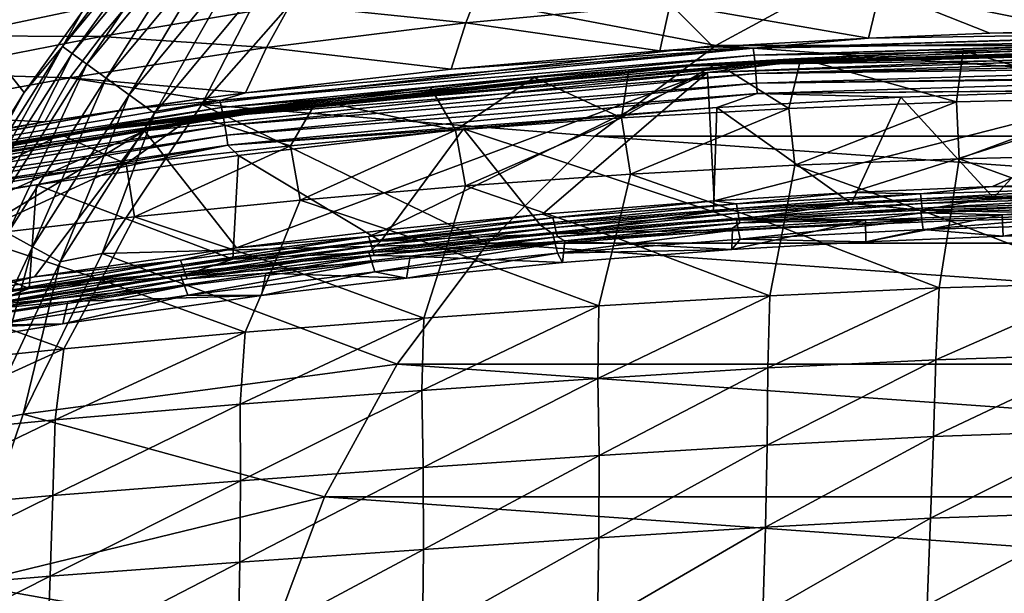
# Model space of a CAD drawing. Header units: metres. Extents: x -92 to 264, y -100 to 50.
# Tile 580 of 721: x 191.62 to 198.12, y 20.77 to 24.56. Entities that reach past the tile are written whole.
import ezdxf

# ---------------------------------------------------------------- set-up
doc = ezdxf.new("R2010")
doc.units = ezdxf.units.M
doc.layers.add('solid_21062050_01', color=7, linetype='CONTINUOUS')

msp = doc.modelspace()

# ---------------------------------------------------------------- linework, layer by layer
at = {"layer": 'solid_21062050_01'}
for points in [[(191.904037, 24.382065, -35.257172), (192.451584, 25.119787, -35.04163), (192.705093, 25.350376, -35.257172)], [(191.904037, 24.382065, -35.257172), (192.705093, 25.350376, -35.257172), (191.967789, 24.335747, -35.460682)], [(192.705093, 25.350376, -35.257172), (192.762527, 25.296432, -35.460682), (191.967789, 24.335747, -35.460682)], [(191.967789, 24.335747, -35.460682), (192.762527, 25.296432, -35.460682), (192.065735, 24.264582, -35.64225)], [(192.762527, 25.296432, -35.460682), (192.850784, 25.213554, -35.64225), (192.065735, 24.264582, -35.64225)], [(190.731415, 25.23402, -1.041631), (191.6521, 24.077887, -35.04163), (191.305161, 23.519966, -35.04163)], [(190.731415, 25.23402, -1.041631), (192.03479, 24.611923, -35.04163), (191.6521, 24.077887, -35.04163)], [(192.065735, 24.264582, -35.64225), (192.850784, 25.213554, -35.64225), (192.193222, 24.171961, -35.793232)], [(192.850784, 25.213554, -35.64225), (192.965652, 25.105686, -35.793232), (192.193222, 24.171961, -35.793232)], [(191.904037, 24.382065, -35.257172), (192.03479, 24.611923, -35.04163), (192.451584, 25.119787, -35.04163)], [(192.193222, 24.171961, -35.793232), (192.965652, 25.105686, -35.793232), (192.344162, 24.062294, -35.906437)], [(192.965652, 25.105686, -35.793232), (193.101669, 24.977966, -35.906437), (192.344162, 24.062294, -35.906437)], [(192.344162, 24.062294, -35.906437), (193.101669, 24.977966, -35.906437), (192.511368, 23.940805, -35.976471)], [(193.101669, 24.977966, -35.906437), (193.252335, 24.836475, -35.976471), (192.511368, 23.940805, -35.976471)], [(192.823532, 23.998587, -36), (193.603409, 24.889013, -36), (196.215454, 24.388706, -36)], [(193.252335, 24.836475, -35.976471), (193.603409, 24.889013, -36), (192.823532, 23.998587, -36)], [(193.603409, 24.889013, -36), (197.091904, 24.867331, -36), (196.215454, 24.388706, -36)], [(192.511368, 23.940805, -35.976471), (193.252335, 24.836475, -35.976471), (192.823532, 23.998587, -36)], [(194.565292, 24.538765, 116.247765), (194.677994, 24.824215, 114.125275), (193.406204, 24.656326, 114.228012)], [(195.912857, 24.664024, 116.171501), (194.677994, 24.824215, 114.125275), (194.565292, 24.538765, 116.247765)], [(203.784546, 24.388706, -97.010002), (196.215454, 24.388706, -97.010002), (197.091904, 24.867331, -97.010002)], [(197.091904, 24.867331, -36), (197.091904, 24.867331, -97.010002), (196.215454, 24.388706, -97.010002)], [(196.215454, 24.388706, -36), (197.091904, 24.867331, -36), (196.215454, 24.388706, -97.010002)], [(203.784546, 24.388706, -97.010002), (197.091904, 24.867331, -97.010002), (202.908096, 24.867331, -97.010002)], [(197.29776, 24.759296, 116.057281), (195.912857, 24.664024, 116.171501), (197.221085, 24.437069, 118.30777)], [(197.29776, 24.759296, 116.057281), (197.221085, 24.437069, 118.30777), (198.022629, 24.469126, 118.292641)], [(198.683395, 24.807699, 116.037979), (197.29776, 24.759296, 116.057281), (198.636749, 24.486462, 118.283455)], [(197.29776, 24.759296, 116.057281), (198.022629, 24.469126, 118.292641), (198.636749, 24.486462, 118.283455)], [(192.36969, 24.703489, 112.315666), (191.451523, 24.685806, 110.474159), (191.187027, 24.453108, 112.490631)], [(192.158646, 24.44875, 114.370911), (192.36969, 24.703489, 112.315666), (191.187027, 24.453108, 112.490631)], [(193.406204, 24.656326, 114.228012), (192.36969, 24.703489, 112.315666), (192.158646, 24.44875, 114.370911)], [(193.250534, 24.376373, 116.341019), (193.406204, 24.656326, 114.228012), (192.158646, 24.44875, 114.370911)], [(194.565292, 24.538765, 116.247765), (193.406204, 24.656326, 114.228012), (193.250534, 24.376373, 116.341019)], [(195.912857, 24.664024, 116.171501), (194.565292, 24.538765, 116.247765), (195.844299, 24.354, 118.353584)], [(195.912857, 24.664024, 116.171501), (195.844299, 24.354, 118.353584), (196.197128, 24.378853, 118.339226)], [(195.912857, 24.664024, 116.171501), (196.197128, 24.378853, 118.339226), (197.221085, 24.437069, 118.30777)], [(191.904037, 24.382065, -35.257172), (191.6521, 24.077887, -35.04163), (192.03479, 24.611923, -35.04163)], [(194.565292, 24.538765, 116.247765), (193.250534, 24.376373, 116.341019), (194.467911, 24.232738, 118.422417)], [(194.565292, 24.538765, 116.247765), (194.467911, 24.232738, 118.422417), (195.844299, 24.354, 118.353584)], [(192.158646, 24.44875, 114.370911), (191.187027, 24.453108, 112.490631), (190.923615, 24.205877, 114.53064)], [(191.953735, 24.175303, 116.471031), (192.158646, 24.44875, 114.370911), (190.923615, 24.205877, 114.53064)], [(193.250534, 24.376373, 116.341019), (192.158646, 24.44875, 114.370911), (191.953735, 24.175303, 116.471031)], [(197.221085, 24.437069, 118.30777), (196.197128, 24.378853, 118.339226), (196.461746, 24.371199, 118.409752)], [(196.461746, 24.371199, 118.409752), (200, 24.477074, 118.34655), (200, 24.480251, 118.339745)], [(197.221085, 24.437069, 118.30777), (196.461746, 24.371199, 118.409752), (200, 24.480251, 118.339745)], [(196.461746, 24.371199, 118.409752), (200, 24.433168, 118.415253), (200, 24.477074, 118.34655)], [(196.46756, 24.324434, 118.484566), (200, 24.433168, 118.415253), (196.461746, 24.371199, 118.409752)], [(196.46756, 24.324434, 118.484566), (200, 24.425278, 118.424408), (200, 24.433168, 118.415253)], [(196.46756, 24.324434, 118.484566), (200, 24.37557, 118.46814), (200, 24.425278, 118.424408)], [(198.022629, 24.469126, 118.292641), (197.221085, 24.437069, 118.30777), (200, 24.480251, 118.339745)], [(198.636749, 24.486462, 118.283455), (198.022629, 24.469126, 118.292641), (200, 24.480251, 118.339745)], [(191.230652, 23.320988, -35.257172), (191.6521, 24.077887, -35.04163), (191.904037, 24.382065, -35.257172)], [(191.230652, 23.320988, -35.257172), (191.904037, 24.382065, -35.257172), (191.299713, 23.283026, -35.460682)], [(191.904037, 24.382065, -35.257172), (191.967789, 24.335747, -35.460682), (191.299713, 23.283026, -35.460682)], [(193.250534, 24.376373, 116.341019), (191.953735, 24.175303, 116.471031), (193.112686, 24.075079, 118.510689)], [(192.823532, 23.998587, -36), (196.215454, 24.388706, -36), (195.416229, 23.790457, -36)], [(193.112686, 24.075079, 118.510689), (192.942062, 24.026121, 118.610291), (196.461746, 24.371199, 118.409752)], [(196.46756, 24.324434, 118.484566), (196.461746, 24.371199, 118.409752), (192.942062, 24.026121, 118.610291)], [(193.250534, 24.376373, 116.341019), (193.112686, 24.075079, 118.510689), (194.467911, 24.232738, 118.422417)], [(194.467911, 24.232738, 118.422417), (193.112686, 24.075079, 118.510689), (196.461746, 24.371199, 118.409752)], [(195.844299, 24.354, 118.353584), (194.467911, 24.232738, 118.422417), (196.461746, 24.371199, 118.409752)], [(204.583771, 23.790457, -97.010002), (195.416229, 23.790457, -97.010002), (196.215454, 24.388706, -97.010002)], [(196.215454, 24.388706, -36), (196.215454, 24.388706, -97.010002), (195.416229, 23.790457, -97.010002)], [(195.416229, 23.790457, -36), (196.215454, 24.388706, -36), (195.416229, 23.790457, -97.010002)], [(196.197128, 24.378853, 118.339226), (195.844299, 24.354, 118.353584), (196.461746, 24.371199, 118.409752)], [(196.041351, 24.251753, 118.989807), (200, 24.395731, 118.961174), (200, 24.394146, 118.941711)], [(196.043335, 24.260754, 119.048607), (200, 24.395731, 118.961174), (196.041351, 24.251753, 118.989807)], [(196.041351, 24.251753, 118.989807), (200, 24.394146, 118.941711), (200, 24.387014, 118.902557)], [(196.041351, 24.251753, 118.989807), (200, 24.387014, 118.902557), (196.660721, 24.270973, 118.908867)], [(196.043335, 24.260754, 119.048607), (200, 24.392857, 119.019669), (200, 24.395731, 118.961174)], [(196.043335, 24.260754, 119.048607), (198.923676, 24.382917, 119.026146), (200, 24.392857, 119.019669)], [(196.043335, 24.260754, 119.048607), (197.845535, 24.353193, 119.045624), (198.923676, 24.382917, 119.026146)], [(200, 24.366947, 118.846794), (200, 24.336798, 118.796722), (196.159103, 24.210127, 118.880188)], [(196.660721, 24.270973, 118.908867), (200, 24.366947, 118.846794), (196.159103, 24.210127, 118.880188)], [(204.583771, 23.790457, -97.010002), (196.215454, 24.388706, -97.010002), (203.784546, 24.388706, -97.010002)], [(196.46756, 24.324434, 118.484566), (196.473236, 24.266449, 118.537605), (200, 24.37557, 118.46814)], [(196.473236, 24.266449, 118.537605), (200, 24.360813, 118.477524), (200, 24.37557, 118.46814)], [(196.473236, 24.266449, 118.537605), (200, 24.314453, 118.499405), (200, 24.360813, 118.477524)], [(196.660721, 24.270973, 118.908867), (200, 24.387014, 118.902557), (200, 24.374779, 118.864731)], [(196.660721, 24.270973, 118.908867), (200, 24.374779, 118.864731), (200, 24.366947, 118.846794)], [(198.923676, 24.382917, 119.026146), (197.845535, 24.353193, 119.045624), (198.905365, 24.042479, 121.279488)], [(191.299713, 23.283026, -35.460682), (191.967789, 24.335747, -35.460682), (191.405807, 23.224699, -35.64225)], [(191.967789, 24.335747, -35.460682), (192.065735, 24.264582, -35.64225), (191.405807, 23.224699, -35.64225)], [(196.46756, 24.324434, 118.484566), (192.942062, 24.026121, 118.610291), (192.953812, 23.979626, 118.68457)], [(196.46756, 24.324434, 118.484566), (192.953812, 23.979626, 118.68457), (196.473236, 24.266449, 118.537605)], [(196.043335, 24.260754, 119.048607), (196.774231, 24.303684, 119.077866), (197.845535, 24.353193, 119.045624)], [(196.043335, 24.260754, 119.048607), (196.222763, 24.270134, 119.099258), (196.774231, 24.303684, 119.077866)], [(196.159103, 24.210127, 118.880188), (200, 24.336798, 118.796722), (196.204102, 23.363836, 118.572495)], [(200, 24.336798, 118.796722), (197.107269, 23.41757, 118.538963), (196.204102, 23.363836, 118.572495)], [(196.774231, 24.303684, 119.077866), (196.222763, 24.270134, 119.099258), (196.695877, 23.973232, 121.252739)], [(196.473236, 24.266449, 118.537605), (196.478378, 24.203535, 118.569221), (200, 24.314453, 118.499405)], [(196.478378, 24.203535, 118.569221), (200, 24.279024, 118.510033), (200, 24.314453, 118.499405)], [(196.774231, 24.303684, 119.077866), (196.695877, 23.973232, 121.252739), (197.801971, 24.016891, 121.268204)], [(197.845535, 24.353193, 119.045624), (196.774231, 24.303684, 119.077866), (197.801971, 24.016891, 121.268204)], [(200, 24.336798, 118.796722), (198.040146, 23.456518, 118.513382), (197.107269, 23.41757, 118.538963)], [(197.845535, 24.353193, 119.045624), (197.801971, 24.016891, 121.268204), (198.905365, 24.042479, 121.279488)], [(200, 24.336798, 118.796722), (199.003952, 23.48052, 118.497116), (198.040146, 23.456518, 118.513382)], [(191.405807, 23.224699, -35.64225), (192.065735, 24.264582, -35.64225), (191.543884, 23.148787, -35.793232)], [(192.065735, 24.264582, -35.64225), (192.193222, 24.171961, -35.793232), (191.543884, 23.148787, -35.793232)], [(196.043335, 24.260754, 119.048607), (196.041351, 24.251753, 118.989807), (192.109497, 23.824976, 119.240204)], [(192.113052, 23.835161, 119.298737), (196.043335, 24.260754, 119.048607), (192.109497, 23.824976, 119.240204)], [(192.109497, 23.824976, 119.240204), (196.041351, 24.251753, 118.989807), (193.337296, 23.970257, 119.089142)], [(192.113052, 23.835161, 119.298737), (195.641266, 24.228514, 119.125221), (196.043335, 24.260754, 119.048607)], [(192.953812, 23.979626, 118.68457), (192.965439, 23.922003, 118.73703), (196.473236, 24.266449, 118.537605)], [(196.473236, 24.266449, 118.537605), (192.965439, 23.922003, 118.73703), (196.478378, 24.203535, 118.569221)], [(193.337296, 23.970257, 119.089142), (196.660721, 24.270973, 118.908867), (196.159103, 24.210127, 118.880188)], [(196.041351, 24.251753, 118.989807), (196.660721, 24.270973, 118.908867), (193.337296, 23.970257, 119.089142)], [(196.222763, 24.270134, 119.099258), (195.593079, 23.910673, 121.23584), (196.695877, 23.973232, 121.252739)], [(196.222763, 24.270134, 119.099258), (195.641266, 24.228514, 119.125221), (195.593079, 23.910673, 121.23584)], [(196.043335, 24.260754, 119.048607), (195.641266, 24.228514, 119.125221), (196.222763, 24.270134, 119.099258)], [(196.478378, 24.203535, 118.569221), (200, 24.247126, 118.516052), (200, 24.279024, 118.510033)], [(196.478378, 24.203535, 118.569221), (196.482956, 24.139687, 118.584694), (200, 24.247126, 118.516052)], [(196.482956, 24.139687, 118.584694), (200, 24.190165, 118.518188), (200, 24.247126, 118.516052)], [(191.953735, 24.175303, 116.471031), (190.923615, 24.205877, 114.53064), (190.66478, 23.9398, 116.614044)], [(191.953735, 24.175303, 116.471031), (190.66478, 23.9398, 116.614044), (191.788788, 23.885113, 118.61512)], [(191.543884, 23.148787, -35.793232), (192.193222, 24.171961, -35.793232), (191.707382, 23.058903, -35.906437)], [(192.193222, 24.171961, -35.793232), (192.344162, 24.062294, -35.906437), (191.707382, 23.058903, -35.906437)], [(191.953735, 24.175303, 116.471031), (191.788788, 23.885113, 118.61512), (192.816406, 24.035553, 118.532944)], [(191.953735, 24.175303, 116.471031), (192.816406, 24.035553, 118.532944), (193.112686, 24.075079, 118.510689)], [(192.113052, 23.835161, 119.298737), (195.015747, 24.176315, 119.157135), (195.641266, 24.228514, 119.125221)], [(192.113052, 23.835161, 119.298737), (194.332932, 24.11051, 119.196404), (195.015747, 24.176315, 119.157135)], [(192.444534, 23.825684, 119.113594), (196.159103, 24.210127, 118.880188), (193.052979, 23.053282, 118.757835)], [(193.337296, 23.970257, 119.089142), (196.159103, 24.210127, 118.880188), (192.444534, 23.825684, 119.113594)], [(192.965439, 23.922003, 118.73703), (192.97612, 23.859499, 118.768074), (196.478378, 24.203535, 118.569221)], [(196.478378, 24.203535, 118.569221), (192.97612, 23.859499, 118.768074), (196.482956, 24.139687, 118.584694)], [(196.159103, 24.210127, 118.880188), (194.025589, 23.170074, 118.689407), (193.052979, 23.053282, 118.757835)], [(196.159103, 24.210127, 118.880188), (195.07103, 23.275501, 118.627327), (194.025589, 23.170074, 118.689407)], [(195.015747, 24.176315, 119.157135), (194.332932, 24.11051, 119.196404), (194.497772, 23.828609, 121.219406)], [(195.015747, 24.176315, 119.157135), (194.497772, 23.828609, 121.219406), (195.593079, 23.910673, 121.23584)], [(195.641266, 24.228514, 119.125221), (195.015747, 24.176315, 119.157135), (195.593079, 23.910673, 121.23584)], [(196.159103, 24.210127, 118.880188), (196.204102, 23.363836, 118.572495), (195.07103, 23.275501, 118.627327)], [(196.482956, 24.139687, 118.584694), (200, 24.180218, 118.517456), (200, 24.190165, 118.518188)], [(196.482956, 24.139687, 118.584694), (196.487183, 24.07272, 118.586128), (200, 24.180218, 118.517456)], [(196.487183, 24.07272, 118.586128), (200, 24.105698, 118.500977), (200, 24.180218, 118.517456)], [(192.113052, 23.835161, 119.298737), (193.585434, 24.027891, 119.244766), (194.332932, 24.11051, 119.196404)], [(192.97612, 23.859499, 118.768074), (192.985733, 23.79608, 118.782997), (196.482956, 24.139687, 118.584694)], [(196.482956, 24.139687, 118.584694), (192.985733, 23.79608, 118.782997), (196.487183, 24.07272, 118.586128)], [(194.332932, 24.11051, 119.196404), (193.585434, 24.027891, 119.244766), (194.497772, 23.828609, 121.219406)], [(196.487183, 24.07272, 118.586128), (198.692383, 24.090752, 118.510475), (200, 24.105698, 118.500977)], [(191.230652, 23.320988, -35.257172), (191.305161, 23.519966, -35.04163), (191.6521, 24.077887, -35.04163)], [(191.707382, 23.058903, -35.906437), (192.344162, 24.062294, -35.906437), (191.888504, 22.95933, -35.976471)], [(191.788788, 23.885113, 118.61512), (192.333221, 23.967384, 118.570564), (192.816406, 24.035553, 118.532944)], [(192.344162, 24.062294, -35.906437), (192.511368, 23.940805, -35.976471), (191.888504, 22.95933, -35.976471)], [(192.816406, 24.035553, 118.532944), (192.333221, 23.967384, 118.570564), (192.942062, 24.026121, 118.610291)], [(193.112686, 24.075079, 118.510689), (192.816406, 24.035553, 118.532944), (192.942062, 24.026121, 118.610291)], [(192.985733, 23.79608, 118.782997), (192.994705, 23.729572, 118.783875), (196.487183, 24.07272, 118.586128)], [(196.487183, 24.07272, 118.586128), (192.994705, 23.729572, 118.783875), (196.220383, 23.979895, 118.580238)], [(196.487183, 24.07272, 118.586128), (196.220383, 23.979895, 118.580238), (197.434616, 24.048193, 118.537613)], [(197.434616, 24.048193, 118.537613), (196.220383, 23.979895, 118.580238), (197.110214, 23.344177, 118.299583)], [(196.487183, 24.07272, 118.586128), (197.434616, 24.048193, 118.537613), (198.692383, 24.090752, 118.510475)], [(197.434616, 24.048193, 118.537613), (197.110214, 23.344177, 118.299583), (198.0466, 23.383234, 118.274101)], [(198.692383, 24.090752, 118.510475), (197.434616, 24.048193, 118.537613), (198.0466, 23.383234, 118.274101)], [(198.905365, 24.042479, 121.279488), (197.801971, 24.016891, 121.268204), (197.820877, 23.640875, 123.661919)], [(198.905365, 24.042479, 121.279488), (197.820877, 23.640875, 123.661919), (198.907852, 23.666851, 123.665298)], [(198.692383, 24.090752, 118.510475), (198.0466, 23.383234, 118.274101), (199.009216, 23.407551, 118.258156)], [(192.333221, 23.967384, 118.570564), (189.465027, 23.440729, 118.935783), (192.942062, 24.026121, 118.610291)], [(192.953812, 23.979626, 118.68457), (192.942062, 24.026121, 118.610291), (189.465027, 23.440729, 118.935783)], [(192.953812, 23.979626, 118.68457), (189.465027, 23.440729, 118.935783), (189.482544, 23.394667, 119.009201)], [(192.953812, 23.979626, 118.68457), (189.482544, 23.394667, 119.009201), (192.965439, 23.922003, 118.73703)], [(190.048141, 23.459547, 119.381523), (193.337296, 23.970257, 119.089142), (192.444534, 23.825684, 119.113594)], [(192.109497, 23.824976, 119.240204), (193.337296, 23.970257, 119.089142), (190.048141, 23.459547, 119.381523)], [(192.113052, 23.835161, 119.298737), (192.772308, 23.925516, 119.304001), (193.585434, 24.027891, 119.244766)], [(192.166809, 23.014103, -36), (192.823532, 23.998587, -36), (194.709549, 23.083771, -36)], [(192.511368, 23.940805, -35.976471), (192.823532, 23.998587, -36), (192.166809, 23.014103, -36)], [(193.585434, 24.027891, 119.244766), (192.772308, 23.925516, 119.304001), (193.409027, 23.72707, 121.203102)], [(192.823532, 23.998587, -36), (195.416229, 23.790457, -36), (194.709549, 23.083771, -36)], [(192.994705, 23.729572, 118.783875), (194.55069, 23.838108, 118.663834), (196.220383, 23.979895, 118.580238)], [(193.585434, 24.027891, 119.244766), (193.409027, 23.72707, 121.203102), (194.497772, 23.828609, 121.219406)], [(196.220383, 23.979895, 118.580238), (194.55069, 23.838108, 118.663834), (196.198517, 23.290949, 118.333649)], [(196.695877, 23.973232, 121.252739), (195.593079, 23.910673, 121.23584), (195.650986, 23.537964, 123.642387)], [(196.695877, 23.973232, 121.252739), (195.650986, 23.537964, 123.642387), (196.736206, 23.597841, 123.654701)], [(196.220383, 23.979895, 118.580238), (196.198517, 23.290949, 118.333649), (197.110214, 23.344177, 118.299583)], [(197.801971, 24.016891, 121.268204), (196.695877, 23.973232, 121.252739), (196.736206, 23.597841, 123.654701)], [(197.801971, 24.016891, 121.268204), (196.736206, 23.597841, 123.654701), (197.820877, 23.640875, 123.661919)], [(192.333221, 23.967384, 118.570564), (188.622681, 23.292566, 118.94619), (189.465027, 23.440729, 118.935783)], [(191.788788, 23.885113, 118.61512), (188.622681, 23.292566, 118.94619), (192.333221, 23.967384, 118.570564)], [(189.482544, 23.394667, 119.009201), (189.499817, 23.337614, 119.060715), (192.965439, 23.922003, 118.73703)], [(192.965439, 23.922003, 118.73703), (189.499817, 23.337614, 119.060715), (192.97612, 23.859499, 118.768074)], [(190.66478, 23.9398, 116.614044), (190.449081, 23.658121, 118.738396), (191.788788, 23.885113, 118.61512)], [(191.888504, 22.95933, -35.976471), (192.511368, 23.940805, -35.976471), (192.166809, 23.014103, -36)], [(192.772308, 23.925516, 119.304001), (191.892075, 23.800222, 119.376122), (192.325134, 23.606184, 121.186211)], [(192.113052, 23.835161, 119.298737), (191.892075, 23.800222, 119.376122), (192.772308, 23.925516, 119.304001)], [(192.772308, 23.925516, 119.304001), (192.325134, 23.606184, 121.186211), (193.409027, 23.72707, 121.203102)], [(195.593079, 23.910673, 121.23584), (194.497772, 23.828609, 121.219406), (194.562988, 23.461378, 123.623962)], [(195.593079, 23.910673, 121.23584), (194.562988, 23.461378, 123.623962), (195.650986, 23.537964, 123.642387)], [(190.449081, 23.658121, 118.738396), (188.622681, 23.292566, 118.94619), (191.788788, 23.885113, 118.61512)], [(189.499817, 23.337614, 119.060715), (189.515656, 23.275755, 119.090828), (192.97612, 23.859499, 118.768074)], [(192.97612, 23.859499, 118.768074), (189.515656, 23.275755, 119.090828), (192.985733, 23.79608, 118.782997)], [(192.113052, 23.835161, 119.298737), (192.109497, 23.824976, 119.240204), (188.233475, 23.114769, 119.64978)], [(188.238388, 23.127161, 119.707779), (192.113052, 23.835161, 119.298737), (188.233475, 23.114769, 119.64978)], [(188.233475, 23.114769, 119.64978), (192.109497, 23.824976, 119.240204), (190.048141, 23.459547, 119.381523)], [(188.238388, 23.127161, 119.707779), (191.892075, 23.800222, 119.376122), (192.113052, 23.835161, 119.298737)], [(188.238388, 23.127161, 119.707779), (190.940445, 23.648304, 119.463425), (191.892075, 23.800222, 119.376122)], [(188.622726, 23.154833, 119.51265), (192.444534, 23.825684, 119.113594), (189.316849, 22.429558, 119.115433)], [(190.048141, 23.459547, 119.381523), (192.444534, 23.825684, 119.113594), (188.622726, 23.154833, 119.51265)], [(192.444534, 23.825684, 119.113594), (190.502396, 22.656002, 118.984894), (189.316849, 22.429558, 119.115433)], [(189.515656, 23.275755, 119.090828), (189.529877, 23.213003, 119.104866), (192.985733, 23.79608, 118.782997)], [(192.985733, 23.79608, 118.782997), (189.529877, 23.213003, 119.104866), (192.994705, 23.729572, 118.783875)], [(192.444534, 23.825684, 119.113594), (191.719666, 22.861158, 118.867546), (190.502396, 22.656002, 118.984894)], [(191.892075, 23.800222, 119.376122), (190.940445, 23.648304, 119.463425), (191.244308, 23.46608, 121.168007)], [(191.892075, 23.800222, 119.376122), (191.244308, 23.46608, 121.168007), (192.325134, 23.606184, 121.186211)], [(192.444534, 23.825684, 119.113594), (193.052979, 23.053282, 118.757835), (191.719666, 22.861158, 118.867546)], [(192.994705, 23.729572, 118.783875), (193.065399, 23.663275, 118.761963), (194.55069, 23.838108, 118.663834)], [(194.55069, 23.838108, 118.663834), (193.065399, 23.663275, 118.761963), (194.003448, 23.095898, 118.451416)], [(194.497772, 23.828609, 121.219406), (193.409027, 23.72707, 121.203102), (193.472351, 23.367928, 123.599487)], [(194.497772, 23.828609, 121.219406), (193.472351, 23.367928, 123.599487), (194.562988, 23.461378, 123.623962)], [(194.55069, 23.838108, 118.663834), (194.003448, 23.095898, 118.451416), (195.057999, 23.201717, 118.388618)], [(194.55069, 23.838108, 118.663834), (195.057999, 23.201717, 118.388618), (196.198517, 23.290949, 118.333649)], [(205.290451, 23.083771, -97.010002), (194.709549, 23.083771, -97.010002), (195.416229, 23.790457, -97.010002)], [(195.416229, 23.790457, -36), (195.416229, 23.790457, -97.010002), (194.709549, 23.083771, -97.010002)], [(194.709549, 23.083771, -36), (195.416229, 23.790457, -36), (194.709549, 23.083771, -97.010002)], [(205.290451, 23.083771, -97.010002), (195.416229, 23.790457, -97.010002), (204.583771, 23.790457, -97.010002)], [(189.529877, 23.213003, 119.104866), (189.543121, 23.147209, 119.104874), (192.994705, 23.729572, 118.783875)], [(192.994705, 23.729572, 118.783875), (189.543121, 23.147209, 119.104874), (191.733475, 23.467968, 118.869431)], [(192.994705, 23.729572, 118.783875), (191.733475, 23.467968, 118.869431), (193.065399, 23.663275, 118.761963)], [(193.409027, 23.72707, 121.203102), (192.325134, 23.606184, 121.186211), (192.37973, 23.257391, 123.569244)], [(193.409027, 23.72707, 121.203102), (192.37973, 23.257391, 123.569244), (193.472351, 23.367928, 123.599487)], [(193.065399, 23.663275, 118.761963), (191.733475, 23.467968, 118.869431), (193.027954, 22.978024, 118.519821)], [(193.065399, 23.663275, 118.761963), (193.027954, 22.978024, 118.519821), (194.003448, 23.095898, 118.451416)], [(198.907852, 23.666851, 123.665298), (197.820877, 23.640875, 123.661919), (198.86795, 23.259737, 126.138741)], [(192.325134, 23.606184, 121.186211), (191.244308, 23.46608, 121.168007), (191.285797, 23.129549, 123.533508)], [(192.325134, 23.606184, 121.186211), (191.285797, 23.129549, 123.533508), (192.37973, 23.257391, 123.569244)], [(196.736206, 23.597841, 123.654701), (195.650986, 23.537964, 123.642387), (196.658218, 23.183853, 126.148109)], [(196.736206, 23.597841, 123.654701), (196.658218, 23.183853, 126.148109), (197.75853, 23.2306, 126.145065)], [(197.820877, 23.640875, 123.661919), (196.736206, 23.597841, 123.654701), (197.75853, 23.2306, 126.145065)], [(197.820877, 23.640875, 123.661919), (197.75853, 23.2306, 126.145065), (198.86795, 23.259737, 126.138741)], [(195.650986, 23.537964, 123.642387), (194.562988, 23.461378, 123.623962), (195.553421, 23.120972, 126.141739)], [(195.650986, 23.537964, 123.642387), (195.553421, 23.120972, 126.141739), (196.658218, 23.183853, 126.148109)], [(189.543121, 23.147209, 119.104874), (190.514725, 23.258471, 118.984497), (191.733475, 23.467968, 118.869431)], [(191.733475, 23.467968, 118.869431), (190.514725, 23.258471, 118.984497), (191.68457, 22.784822, 118.630615)], [(191.733475, 23.467968, 118.869431), (191.68457, 22.784822, 118.630615), (193.027954, 22.978024, 118.519821)], [(194.562988, 23.461378, 123.623962), (193.472351, 23.367928, 123.599487), (194.434219, 23.042995, 126.121445)], [(194.562988, 23.461378, 123.623962), (194.434219, 23.042995, 126.121445), (195.553421, 23.120972, 126.141739)], [(197.564835, 23.408066, 118.610161), (197.107269, 23.41757, 118.538963), (198.040146, 23.456518, 118.513382)], [(198.782089, 23.446335, 118.584969), (197.564835, 23.408066, 118.610161), (198.040146, 23.456518, 118.513382)], [(198.782089, 23.446335, 118.584969), (198.040146, 23.456518, 118.513382), (199.003952, 23.48052, 118.497116)], [(196.350357, 23.343073, 118.651482), (196.204102, 23.363836, 118.572495), (197.107269, 23.41757, 118.538963)], [(197.564835, 23.408066, 118.610161), (196.350357, 23.343073, 118.651482), (197.107269, 23.41757, 118.538963)], [(196.355911, 23.311733, 118.738525), (196.350357, 23.343073, 118.651482), (197.564835, 23.408066, 118.610161)], [(197.568542, 23.376696, 118.697296), (196.355911, 23.311733, 118.738525), (197.564835, 23.408066, 118.610161)], [(197.568542, 23.376696, 118.697296), (197.564835, 23.408066, 118.610161), (198.782089, 23.446335, 118.584969)], [(198.783951, 23.414948, 118.67215), (197.568542, 23.376696, 118.697296), (198.782089, 23.446335, 118.584969)], [(197.572235, 23.345325, 118.784431), (197.568542, 23.376696, 118.697296), (198.783951, 23.414948, 118.67215)], [(198.785797, 23.383558, 118.759338), (197.572235, 23.345325, 118.784431), (198.783951, 23.414948, 118.67215)], [(199.009216, 23.407551, 118.258156), (198.0466, 23.383234, 118.274101), (198.782928, 23.339569, 118.437691)], [(193.472351, 23.367928, 123.599487), (192.37973, 23.257391, 123.569244), (193.301971, 22.949564, 126.087708)], [(193.472351, 23.367928, 123.599487), (193.301971, 22.949564, 126.087708), (194.434219, 23.042995, 126.121445)], [(195.139679, 23.250263, 118.708427), (195.07103, 23.275501, 118.627327), (196.204102, 23.363836, 118.572495)], [(196.350357, 23.343073, 118.651482), (195.139679, 23.250263, 118.708427), (196.204102, 23.363836, 118.572495)], [(195.147064, 23.218966, 118.795357), (195.139679, 23.250263, 118.708427), (196.350357, 23.343073, 118.651482)], [(196.355911, 23.311733, 118.738525), (195.147064, 23.218966, 118.795357), (196.350357, 23.343073, 118.651482)], [(197.110214, 23.344177, 118.299583), (196.198517, 23.290949, 118.333649), (196.351669, 23.23675, 118.504158)], [(197.110214, 23.344177, 118.299583), (196.351669, 23.23675, 118.504158), (197.566498, 23.301256, 118.462723)], [(196.36145, 23.280394, 118.825569), (196.355911, 23.311733, 118.738525), (197.568542, 23.376696, 118.697296)], [(197.572235, 23.345325, 118.784431), (196.36145, 23.280394, 118.825569), (197.568542, 23.376696, 118.697296)], [(196.367065, 23.24906, 118.912621), (196.36145, 23.280394, 118.825569), (197.572235, 23.345325, 118.784431)], [(197.575989, 23.313957, 118.871559), (196.367065, 23.24906, 118.912621), (197.572235, 23.345325, 118.784431)], [(198.0466, 23.383234, 118.274101), (197.110214, 23.344177, 118.299583), (197.566498, 23.301256, 118.462723)], [(198.0466, 23.383234, 118.274101), (197.566498, 23.301256, 118.462723), (198.782928, 23.339569, 118.437691)], [(198.782928, 23.339569, 118.437691), (197.566498, 23.301256, 118.462723), (198.786697, 23.27577, 118.614899)], [(197.575989, 23.313957, 118.871559), (197.572235, 23.345325, 118.784431), (198.785797, 23.383558, 118.759338)], [(198.787674, 23.352169, 118.846527), (197.575989, 23.313957, 118.871559), (198.785797, 23.383558, 118.759338)], [(198.787674, 23.352169, 118.846527), (197.579742, 23.282589, 118.958694), (197.575989, 23.313957, 118.871559)], [(198.787674, 23.352169, 118.846527), (198.789551, 23.320782, 118.933708), (197.579742, 23.282589, 118.958694)], [(197.579742, 23.282589, 118.958694), (198.789551, 23.320782, 118.933708), (198.104568, 23.270975, 119.031914)], [(198.789551, 23.320782, 118.933708), (199.037231, 23.293787, 119.016609), (198.104568, 23.270975, 119.031914)], [(190.514725, 23.258471, 118.984497), (190.457306, 22.578018, 118.749153), (191.68457, 22.784822, 118.630615)], [(192.37973, 23.257391, 123.569244), (191.285797, 23.129549, 123.533508), (192.160172, 22.840055, 126.041985)], [(192.37973, 23.257391, 123.569244), (192.160172, 22.840055, 126.041985), (193.301971, 22.949564, 126.087708)], [(193.923874, 23.127592, 118.781136), (194.025589, 23.170074, 118.689407), (195.07103, 23.275501, 118.627327)], [(195.139679, 23.250263, 118.708427), (193.923874, 23.127592, 118.781136), (195.07103, 23.275501, 118.627327)], [(196.198517, 23.290949, 118.333649), (195.057999, 23.201717, 118.388618), (195.140289, 23.144291, 118.561142)], [(196.198517, 23.290949, 118.333649), (195.140289, 23.144291, 118.561142), (196.351669, 23.23675, 118.504158)], [(195.154449, 23.18767, 118.882278), (195.147064, 23.218966, 118.795357), (196.355911, 23.311733, 118.738525)], [(196.36145, 23.280394, 118.825569), (195.154449, 23.18767, 118.882278), (196.355911, 23.311733, 118.738525)], [(195.161926, 23.156382, 118.9692), (195.154449, 23.18767, 118.882278), (196.36145, 23.280394, 118.825569)], [(196.367065, 23.24906, 118.912621), (195.161926, 23.156382, 118.9692), (196.36145, 23.280394, 118.825569)], [(197.566498, 23.301256, 118.462723), (196.351669, 23.23675, 118.504158), (197.574036, 23.237495, 118.639824)], [(197.575989, 23.313957, 118.871559), (196.372696, 23.217726, 118.999657), (196.367065, 23.24906, 118.912621)], [(197.575989, 23.313957, 118.871559), (197.579742, 23.282589, 118.958694), (196.372696, 23.217726, 118.999657)], [(196.372696, 23.217726, 118.999657), (197.579742, 23.282589, 118.958694), (197.201187, 23.234058, 119.056061)], [(197.579742, 23.282589, 118.958694), (198.104568, 23.270975, 119.031914), (197.201187, 23.234058, 119.056061)], [(197.201187, 23.234058, 119.056061), (198.104568, 23.270975, 119.031914), (197.204086, 23.092463, 119.004936)], [(198.104568, 23.270975, 119.031914), (198.110489, 23.129574, 118.980812), (197.204086, 23.092463, 119.004936)], [(197.566498, 23.301256, 118.462723), (197.574036, 23.237495, 118.639824), (198.786697, 23.27577, 118.614899)], [(198.786697, 23.27577, 118.614899), (197.574036, 23.237495, 118.639824), (197.58165, 23.173738, 118.816917)], [(198.786697, 23.27577, 118.614899), (197.58165, 23.173738, 118.816917), (198.790512, 23.211973, 118.792107)], [(198.86795, 23.259737, 126.138741), (197.75853, 23.2306, 126.145065), (198.822174, 22.820709, 128.692184)], [(198.104568, 23.270975, 119.031914), (199.037231, 23.293787, 119.016609), (198.110489, 23.129574, 118.980812)], [(199.037231, 23.293787, 119.016609), (199.042053, 23.152523, 118.965668), (198.110489, 23.129574, 118.980812)], [(193.93309, 23.096352, 118.867905), (193.923874, 23.127592, 118.781136), (195.139679, 23.250263, 118.708427)], [(195.147064, 23.218966, 118.795357), (193.93309, 23.096352, 118.867905), (195.139679, 23.250263, 118.708427)], [(193.942322, 23.065109, 118.954674), (193.93309, 23.096352, 118.867905), (195.147064, 23.218966, 118.795357)], [(195.154449, 23.18767, 118.882278), (193.942322, 23.065109, 118.954674), (195.147064, 23.218966, 118.795357)], [(195.057999, 23.201717, 118.388618), (194.003448, 23.095898, 118.451416), (195.140289, 23.144291, 118.561142)], [(196.351669, 23.23675, 118.504158), (195.140289, 23.144291, 118.561142), (196.362961, 23.173054, 118.681076)], [(196.367065, 23.24906, 118.912621), (195.169418, 23.125095, 119.056122), (195.161926, 23.156382, 118.9692)], [(196.367065, 23.24906, 118.912621), (196.372696, 23.217726, 118.999657), (195.169418, 23.125095, 119.056122)], [(195.169418, 23.125095, 119.056122), (196.372696, 23.217726, 118.999657), (195.219116, 23.09811, 119.139915)], [(196.372696, 23.217726, 118.999657), (196.324524, 23.182848, 119.087761), (195.219116, 23.09811, 119.139915)], [(197.201187, 23.234058, 119.056061), (197.204086, 23.092463, 119.004936), (196.319321, 23.040972, 119.037018)], [(196.324524, 23.182848, 119.087761), (197.201187, 23.234058, 119.056061), (196.319321, 23.040972, 119.037018)], [(196.372696, 23.217726, 118.999657), (197.201187, 23.234058, 119.056061), (196.324524, 23.182848, 119.087761)], [(196.351669, 23.23675, 118.504158), (196.362961, 23.173054, 118.681076), (197.574036, 23.237495, 118.639824)], [(197.574036, 23.237495, 118.639824), (196.362961, 23.173054, 118.681076), (196.374374, 23.109365, 118.857994)], [(197.574036, 23.237495, 118.639824), (196.374374, 23.109365, 118.857994), (197.58165, 23.173738, 118.816917)], [(197.75853, 23.2306, 126.145065), (196.658218, 23.183853, 126.148109), (197.687805, 22.787552, 128.710114)], [(198.110489, 23.129574, 118.980812), (198.790512, 23.211973, 118.792107), (197.58165, 23.173738, 118.816917)], [(197.75853, 23.2306, 126.145065), (197.687805, 22.787552, 128.710114), (198.822174, 22.820709, 128.692184)], [(198.110489, 23.129574, 118.980812), (199.042053, 23.152523, 118.965668), (198.790512, 23.211973, 118.792107)], [(191.285797, 23.129549, 123.533508), (191.01236, 22.713844, 125.985725), (192.160172, 22.840055, 126.041985)], [(191.543884, 23.148787, -35.793232), (191.707382, 23.058903, -35.906437), (191.201401, 21.983614, -35.906437)], [(192.693634, 22.940121, 118.957825), (192.682526, 22.971292, 118.871246), (193.923874, 23.127592, 118.781136)], [(193.923874, 23.127592, 118.781136), (192.682526, 22.971292, 118.871246), (193.052979, 23.053282, 118.757835)], [(193.93309, 23.096352, 118.867905), (192.693634, 22.940121, 118.957825), (193.923874, 23.127592, 118.781136)], [(193.923874, 23.127592, 118.781136), (193.052979, 23.053282, 118.757835), (194.025589, 23.170074, 118.689407)], [(195.140289, 23.144291, 118.561142), (193.926285, 23.02186, 118.633522), (195.155334, 23.080685, 118.737823)], [(194.003448, 23.095898, 118.451416), (193.926285, 23.02186, 118.633522), (195.140289, 23.144291, 118.561142)], [(193.951675, 23.033882, 119.041435), (193.942322, 23.065109, 118.954674), (195.154449, 23.18767, 118.882278)], [(195.161926, 23.156382, 118.9692), (193.951675, 23.033882, 119.041435), (195.154449, 23.18767, 118.882278)], [(195.161926, 23.156382, 118.9692), (193.961044, 23.002657, 119.128197), (193.951675, 23.033882, 119.041435)], [(195.161926, 23.156382, 118.9692), (195.169418, 23.125095, 119.056122), (193.961044, 23.002657, 119.128197)], [(193.961044, 23.002657, 119.128197), (195.169418, 23.125095, 119.056122), (194.197708, 22.996954, 119.199211)], [(195.169418, 23.125095, 119.056122), (195.219116, 23.09811, 119.139915), (194.197708, 22.996954, 119.199211)], [(195.140289, 23.144291, 118.561142), (195.155334, 23.080685, 118.737823), (196.362961, 23.173054, 118.681076)], [(196.362961, 23.173054, 118.681076), (195.155334, 23.080685, 118.737823), (195.170547, 23.01709, 118.91449)], [(196.362961, 23.173054, 118.681076), (195.170547, 23.01709, 118.91449), (196.374374, 23.109365, 118.857994)], [(195.219116, 23.09811, 119.139915), (196.324524, 23.182848, 119.087761), (196.319321, 23.040972, 119.037018)], [(196.658218, 23.183853, 126.148109), (195.553421, 23.120972, 126.141739), (196.570328, 22.736008, 128.725281)], [(197.204086, 23.092463, 119.004936), (197.58165, 23.173738, 118.816917), (196.374374, 23.109365, 118.857994)], [(196.658218, 23.183853, 126.148109), (196.570328, 22.736008, 128.725281), (197.687805, 22.787552, 128.710114)], [(197.204086, 23.092463, 119.004936), (198.110489, 23.129574, 118.980812), (197.58165, 23.173738, 118.816917)], [(192.166809, 23.014103, -36), (194.709549, 23.083771, -36), (194.111298, 22.284546, -36)], [(192.704758, 22.908949, 119.044395), (192.693634, 22.940121, 118.957825), (193.93309, 23.096352, 118.867905)], [(193.942322, 23.065109, 118.954674), (192.704758, 22.908949, 119.044395), (193.93309, 23.096352, 118.867905)], [(192.716019, 22.877796, 119.130959), (192.704758, 22.908949, 119.044395), (193.942322, 23.065109, 118.954674)], [(193.951675, 23.033882, 119.041435), (192.716019, 22.877796, 119.130959), (193.942322, 23.065109, 118.954674)], [(194.003448, 23.095898, 118.451416), (193.027954, 22.978024, 118.519821), (193.926285, 23.02186, 118.633522)], [(193.926285, 23.02186, 118.633522), (193.945099, 22.958366, 118.809883), (195.155334, 23.080685, 118.737823)], [(195.155334, 23.080685, 118.737823), (193.945099, 22.958366, 118.809883), (193.964096, 22.894897, 118.986221)], [(195.155334, 23.080685, 118.737823), (193.964096, 22.894897, 118.986221), (195.170547, 23.01709, 118.91449)], [(205.888702, 22.284546, -97.010002), (194.111298, 22.284546, -97.010002), (194.709549, 23.083771, -97.010002)], [(194.709549, 23.083771, -36), (194.709549, 23.083771, -97.010002), (194.111298, 22.284546, -97.010002)], [(194.111298, 22.284546, -36), (194.709549, 23.083771, -36), (194.111298, 22.284546, -97.010002)], [(194.197708, 22.996954, 119.199211), (195.219116, 23.09811, 119.139915), (195.20314, 22.955427, 119.089897)], [(195.553421, 23.120972, 126.141739), (194.434219, 23.042995, 126.121445), (195.443222, 22.669119, 128.725662)], [(205.888702, 22.284546, -97.010002), (194.709549, 23.083771, -97.010002), (205.290451, 23.083771, -97.010002)], [(196.319321, 23.040972, 119.037018), (196.374374, 23.109365, 118.857994), (195.170547, 23.01709, 118.91449)], [(195.219116, 23.09811, 119.139915), (196.319321, 23.040972, 119.037018), (195.20314, 22.955427, 119.089897)], [(195.553421, 23.120972, 126.141739), (195.443222, 22.669119, 128.725662), (196.570328, 22.736008, 128.725281)], [(196.319321, 23.040972, 119.037018), (197.204086, 23.092463, 119.004936), (196.374374, 23.109365, 118.857994)], [(191.201401, 21.983614, -35.906437), (191.707382, 23.058903, -35.906437), (191.39357, 21.907526, -35.976471)], [(191.707382, 23.058903, -35.906437), (191.888504, 22.95933, -35.976471), (191.39357, 21.907526, -35.976471)], [(191.644547, 21.952848, -36), (192.166809, 23.014103, -36), (194.111298, 22.284546, -36)], [(191.888504, 22.95933, -35.976471), (192.166809, 23.014103, -36), (191.644547, 21.952848, -36)], [(192.682526, 22.971292, 118.871246), (191.719666, 22.861158, 118.867546), (193.052979, 23.053282, 118.757835)], [(193.926285, 23.02186, 118.633522), (192.685806, 22.865904, 118.723419), (193.945099, 22.958366, 118.809883)], [(193.027954, 22.978024, 118.519821), (192.685806, 22.865904, 118.723419), (193.926285, 23.02186, 118.633522)], [(193.951675, 23.033882, 119.041435), (192.727295, 22.846649, 119.217514), (192.716019, 22.877796, 119.130959)], [(193.951675, 23.033882, 119.041435), (193.961044, 23.002657, 119.128197), (192.727295, 22.846649, 119.217514)], [(192.727295, 22.846649, 119.217514), (193.961044, 23.002657, 119.128197), (193.245392, 22.884117, 119.264648)], [(193.961044, 23.002657, 119.128197), (194.197708, 22.996954, 119.199211), (193.245392, 22.884117, 119.264648)], [(193.245392, 22.884117, 119.264648), (194.197708, 22.996954, 119.199211), (194.17421, 22.852808, 119.149742)], [(194.434219, 23.042995, 126.121445), (193.301971, 22.949564, 126.087708), (194.288284, 22.588896, 128.702942)], [(194.17421, 22.852808, 119.149742), (195.170547, 23.01709, 118.91449), (193.964096, 22.894897, 118.986221)], [(194.17421, 22.852808, 119.149742), (195.20314, 22.955427, 119.089897), (195.170547, 23.01709, 118.91449)], [(194.197708, 22.996954, 119.199211), (195.20314, 22.955427, 119.089897), (194.17421, 22.852808, 119.149742)], [(194.434219, 23.042995, 126.121445), (194.288284, 22.588896, 128.702942), (195.443222, 22.669119, 128.725662)], [(195.20314, 22.955427, 119.089897), (196.319321, 23.040972, 119.037018), (195.170547, 23.01709, 118.91449)], [(191.390732, 22.742939, 119.070213), (191.377625, 22.774023, 118.983887), (192.682526, 22.971292, 118.871246)], [(192.682526, 22.971292, 118.871246), (191.377625, 22.774023, 118.983887), (191.719666, 22.861158, 118.867546)], [(192.693634, 22.940121, 118.957825), (191.390732, 22.742939, 119.070213), (192.682526, 22.971292, 118.871246)], [(191.403824, 22.711855, 119.15654), (191.390732, 22.742939, 119.070213), (192.693634, 22.940121, 118.957825)], [(191.39357, 21.907526, -35.976471), (191.888504, 22.95933, -35.976471), (191.644547, 21.952848, -36)], [(192.704758, 22.908949, 119.044395), (191.403824, 22.711855, 119.15654), (192.693634, 22.940121, 118.957825)], [(193.027954, 22.978024, 118.519821), (191.68457, 22.784822, 118.630615), (192.685806, 22.865904, 118.723419)], [(193.301971, 22.949564, 126.087708), (192.160172, 22.840055, 126.041985), (193.108994, 22.494677, 128.658417)], [(192.685806, 22.865904, 118.723419), (192.70845, 22.802555, 118.899368), (193.945099, 22.958366, 118.809883)], [(193.945099, 22.958366, 118.809883), (192.70845, 22.802555, 118.899368), (192.731354, 22.739241, 119.07531)], [(193.945099, 22.958366, 118.809883), (192.731354, 22.739241, 119.07531), (193.964096, 22.894897, 118.986221)], [(193.301971, 22.949564, 126.087708), (193.108994, 22.494677, 128.658417), (194.288284, 22.588896, 128.702942)], [(192.685806, 22.865904, 118.723419), (191.380768, 22.668957, 118.835808), (192.70845, 22.802555, 118.899368)], [(191.68457, 22.784822, 118.630615), (191.380768, 22.668957, 118.835808), (192.685806, 22.865904, 118.723419)], [(191.417099, 22.680799, 119.242851), (191.403824, 22.711855, 119.15654), (192.704758, 22.908949, 119.044395)], [(192.716019, 22.877796, 119.130959), (191.417099, 22.680799, 119.242851), (192.704758, 22.908949, 119.044395)], [(192.716019, 22.877796, 119.130959), (191.43042, 22.649752, 119.329155), (191.417099, 22.680799, 119.242851)], [(192.716019, 22.877796, 119.130959), (192.727295, 22.846649, 119.217514), (191.43042, 22.649752, 119.329155)], [(191.939697, 22.698168, 119.369644), (193.245392, 22.884117, 119.264648), (193.216248, 22.738504, 119.215729)], [(192.727295, 22.846649, 119.217514), (193.245392, 22.884117, 119.264648), (191.939697, 22.698168, 119.369644)], [(193.216248, 22.738504, 119.215729), (193.964096, 22.894897, 118.986221), (192.731354, 22.739241, 119.07531)], [(193.216248, 22.738504, 119.215729), (194.17421, 22.852808, 119.149742), (193.964096, 22.894897, 118.986221)], [(193.245392, 22.884117, 119.264648), (194.17421, 22.852808, 119.149742), (193.216248, 22.738504, 119.215729)], [(191.377625, 22.774023, 118.983887), (190.502396, 22.656002, 118.984894), (191.719666, 22.861158, 118.867546)], [(192.160172, 22.840055, 126.041985), (191.01236, 22.713844, 125.985725), (191.912338, 22.385368, 128.594986)], [(191.380768, 22.668957, 118.835808), (191.407455, 22.605787, 119.011269), (192.70845, 22.802555, 118.899368)], [(192.70845, 22.802555, 118.899368), (191.407455, 22.605787, 119.011269), (191.434448, 22.542671, 119.186691)], [(191.43042, 22.649752, 119.329155), (192.727295, 22.846649, 119.217514), (191.939697, 22.698168, 119.369644)], [(192.70845, 22.802555, 118.899368), (191.434448, 22.542671, 119.186691), (192.731354, 22.739241, 119.07531)], [(192.160172, 22.840055, 126.041985), (191.912338, 22.385368, 128.594986), (193.108994, 22.494677, 128.658417)], [(197.665787, 22.313597, 131.345505), (198.822174, 22.820709, 128.692184), (197.687805, 22.787552, 128.710114)], [(197.665787, 22.313597, 131.345505), (198.80069, 22.349634, 131.315811), (198.822174, 22.820709, 128.692184)], [(191.68457, 22.784822, 118.630615), (190.457306, 22.578018, 118.749153), (191.380768, 22.668957, 118.835808)], [(191.905853, 22.550808, 119.321457), (192.731354, 22.739241, 119.07531), (191.434448, 22.542671, 119.186691)], [(191.905853, 22.550808, 119.321457), (193.216248, 22.738504, 119.215729), (192.731354, 22.739241, 119.07531)], [(191.939697, 22.698168, 119.369644), (193.216248, 22.738504, 119.215729), (191.905853, 22.550808, 119.321457)], [(195.435333, 22.190456, 131.382797), (196.570328, 22.736008, 128.725281), (195.443222, 22.669119, 128.725662)], [(195.435333, 22.190456, 131.382797), (196.556824, 22.259037, 131.373657), (196.570328, 22.736008, 128.725281)], [(196.556824, 22.259037, 131.373657), (197.687805, 22.787552, 128.710114), (196.570328, 22.736008, 128.725281)], [(196.556824, 22.259037, 131.373657), (197.665787, 22.313597, 131.345505), (197.687805, 22.787552, 128.710114)], [(191.01236, 22.713844, 125.985725), (190.705276, 22.259876, 128.515472), (191.912338, 22.385368, 128.594986)], [(190.745682, 22.499504, 119.482399), (191.939697, 22.698168, 119.369644), (191.905853, 22.550808, 119.321457)], [(191.43042, 22.649752, 119.329155), (191.939697, 22.698168, 119.369644), (190.745682, 22.499504, 119.482399)], [(194.273926, 22.110987, 131.360413), (195.443222, 22.669119, 128.725662), (194.288284, 22.588896, 128.702942)], [(194.273926, 22.110987, 131.360413), (195.435333, 22.190456, 131.382797), (195.443222, 22.669119, 128.725662)], [(190.705994, 22.350012, 119.435143), (191.905853, 22.550808, 119.321457), (191.434448, 22.542671, 119.186691)], [(190.745682, 22.499504, 119.482399), (191.905853, 22.550808, 119.321457), (190.705994, 22.350012, 119.435143)], [(193.077103, 22.019825, 131.308105), (194.288284, 22.588896, 128.702942), (193.108994, 22.494677, 128.658417)], [(193.077103, 22.019825, 131.308105), (194.273926, 22.110987, 131.360413), (194.288284, 22.588896, 128.702942)], [(191.855042, 21.91547, 131.230072), (193.108994, 22.494677, 128.658417), (191.912338, 22.385368, 128.594986)], [(191.855042, 21.91547, 131.230072), (193.077103, 22.019825, 131.308105), (193.108994, 22.494677, 128.658417)], [(190.617889, 21.796427, 131.130447), (191.912338, 22.385368, 128.594986), (190.705276, 22.259876, 128.515472)], [(190.617889, 21.796427, 131.130447), (191.855042, 21.91547, 131.230072), (191.912338, 22.385368, 128.594986)], [(197.65097, 21.807009, 134.040863), (198.80069, 22.349634, 131.315811), (197.665787, 22.313597, 131.345505)], [(198.78331, 21.845425, 134.000366), (198.80069, 22.349634, 131.315811), (197.65097, 21.807009, 134.040863)], [(191.644547, 21.952848, -36), (194.111298, 22.284546, -36), (193.632675, 21.408104, -36)], [(206.367325, 21.408104, -97.010002), (193.632675, 21.408104, -97.010002), (194.111298, 22.284546, -97.010002)], [(194.111298, 22.284546, -36), (194.111298, 22.284546, -97.010002), (193.632675, 21.408104, -97.010002)], [(193.632675, 21.408104, -36), (194.111298, 22.284546, -36), (193.632675, 21.408104, -97.010002)], [(206.367325, 21.408104, -97.010002), (194.111298, 22.284546, -97.010002), (205.888702, 22.284546, -97.010002)], [(196.55426, 21.750032, 134.081314), (197.665787, 22.313597, 131.345505), (196.556824, 22.259037, 131.373657)], [(197.65097, 21.807009, 134.040863), (197.665787, 22.313597, 131.345505), (196.55426, 21.750032, 134.081314)], [(195.444473, 21.680264, 134.099579), (196.556824, 22.259037, 131.373657), (195.435333, 22.190456, 131.382797)], [(196.55426, 21.750032, 134.081314), (196.556824, 22.259037, 131.373657), (195.444473, 21.680264, 134.099579)], [(194.284851, 21.601995, 134.078873), (195.435333, 22.190456, 131.382797), (194.273926, 22.110987, 131.360413)], [(195.444473, 21.680264, 134.099579), (195.435333, 22.190456, 131.382797), (194.284851, 21.601995, 134.078873)], [(193.079514, 21.514477, 134.020523), (194.273926, 22.110987, 131.360413), (193.077103, 22.019825, 131.308105)], [(194.284851, 21.601995, 134.078873), (194.273926, 22.110987, 131.360413), (193.079514, 21.514477, 134.020523)], [(191.8414, 21.415873, 133.929825), (193.077103, 22.019825, 131.308105), (191.855042, 21.91547, 131.230072)], [(193.079514, 21.514477, 134.020523), (193.077103, 22.019825, 131.308105), (191.8414, 21.415873, 133.929825)], [(190.583374, 21.30435, 133.812012), (191.855042, 21.91547, 131.230072), (190.617889, 21.796427, 131.130447)], [(191.8414, 21.415873, 133.929825), (191.855042, 21.91547, 131.230072), (190.583374, 21.30435, 133.812012)], [(191.264816, 20.830759, -36), (191.644547, 21.952848, -36), (193.632675, 21.408104, -36)], [(191.39357, 21.907526, -35.976471), (191.644547, 21.952848, -36), (191.264816, 20.830759, -36)], [(198.78331, 21.845425, 134.000366), (197.631073, 21.266956, 136.788696), (198.76445, 21.307302, 136.739182)], [(198.78331, 21.845425, 134.000366), (197.65097, 21.807009, 134.040863), (197.631073, 21.266956, 136.788696)], [(197.65097, 21.807009, 134.040863), (196.542923, 21.208023, 136.8396), (197.631073, 21.266956, 136.788696)], [(197.65097, 21.807009, 134.040863), (196.55426, 21.750032, 134.081314), (196.542923, 21.208023, 136.8396)], [(196.55426, 21.750032, 134.081314), (195.443069, 21.137299, 136.866013), (196.542923, 21.208023, 136.8396)], [(196.55426, 21.750032, 134.081314), (195.444473, 21.680264, 134.099579), (195.443069, 21.137299, 136.866013)], [(195.444473, 21.680264, 134.099579), (194.284851, 21.601995, 134.078873), (194.28595, 21.060177, 136.847122)], [(195.444473, 21.680264, 134.099579), (194.28595, 21.060177, 136.847122), (195.443069, 21.137299, 136.866013)], [(194.284851, 21.601995, 134.078873), (193.074036, 20.976128, 136.783417), (194.28595, 21.060177, 136.847122)], [(194.284851, 21.601995, 134.078873), (193.079514, 21.514477, 134.020523), (193.074036, 20.976128, 136.783417)], [(193.079514, 21.514477, 134.020523), (191.822464, 20.883057, 136.681091), (193.074036, 20.976128, 136.783417)], [(193.079514, 21.514477, 134.020523), (191.8414, 21.415873, 133.929825), (191.822464, 20.883057, 136.681091)], [(191.8414, 21.415873, 133.929825), (190.546326, 20.778873, 136.546265), (191.822464, 20.883057, 136.681091)], [(191.8414, 21.415873, 133.929825), (190.583374, 21.30435, 133.812012), (190.546326, 20.778873, 136.546265)], [(191.264816, 20.830759, -36), (193.632675, 21.408104, -36), (193.283478, 20.471806, -36)], [(206.716522, 20.471806, -97.010002), (193.283478, 20.471806, -97.010002), (193.632675, 21.408104, -97.010002)], [(193.632675, 21.408104, -36), (193.632675, 21.408104, -97.010002), (193.283478, 20.471806, -97.010002)], [(193.283478, 20.471806, -36), (193.632675, 21.408104, -36), (193.283478, 20.471806, -97.010002)], [(206.716522, 20.471806, -97.010002), (193.632675, 21.408104, -97.010002), (206.367325, 21.408104, -97.010002)], [(198.76445, 21.307302, 136.739182), (197.608826, 20.693188, 139.584015), (198.746231, 20.73473, 139.528076)], [(198.76445, 21.307302, 136.739182), (197.631073, 21.266956, 136.788696), (197.608826, 20.693188, 139.584015)], [(197.631073, 21.266956, 136.788696), (196.525345, 20.633127, 139.642487), (197.608826, 20.693188, 139.584015)], [(197.631073, 21.266956, 136.788696), (196.542923, 21.208023, 136.8396), (196.525345, 20.633127, 139.642487)], [(196.542923, 21.208023, 136.8396), (195.433258, 20.562056, 139.67511), (196.525345, 20.633127, 139.642487)], [(196.542923, 21.208023, 136.8396), (195.443069, 21.137299, 136.866013), (195.433258, 20.562056, 139.67511)], [(195.443069, 21.137299, 136.866013), (194.279755, 20.48629, 139.657715), (195.433258, 20.562056, 139.67511)], [(195.443069, 21.137299, 136.866013), (194.28595, 21.060177, 136.847122), (194.279755, 20.48629, 139.657715)], [(194.28595, 21.060177, 136.847122), (193.063965, 20.405735, 139.589294), (194.279755, 20.48629, 139.657715)], [(194.28595, 21.060177, 136.847122), (193.074036, 20.976128, 136.783417), (193.063965, 20.405735, 139.589294)], [(193.074036, 20.976128, 136.783417), (191.802567, 20.318136, 139.476593), (193.063965, 20.405735, 139.589294)], [(193.074036, 20.976128, 136.783417), (191.822464, 20.883057, 136.681091), (191.802567, 20.318136, 139.476593)], [(191.822464, 20.883057, 136.681091), (190.512207, 20.221235, 139.32637), (191.802567, 20.318136, 139.476593)], [(191.822464, 20.883057, 136.681091), (190.546326, 20.778873, 136.546265), (190.512207, 20.221235, 139.32637)], [(191.0354, 19.671188, -36), (191.264816, 20.830759, -36), (193.283478, 20.471806, -36)]]:
    msp.add_3dface(points, dxfattribs=at)

doc.saveas('drawing.dxf')
